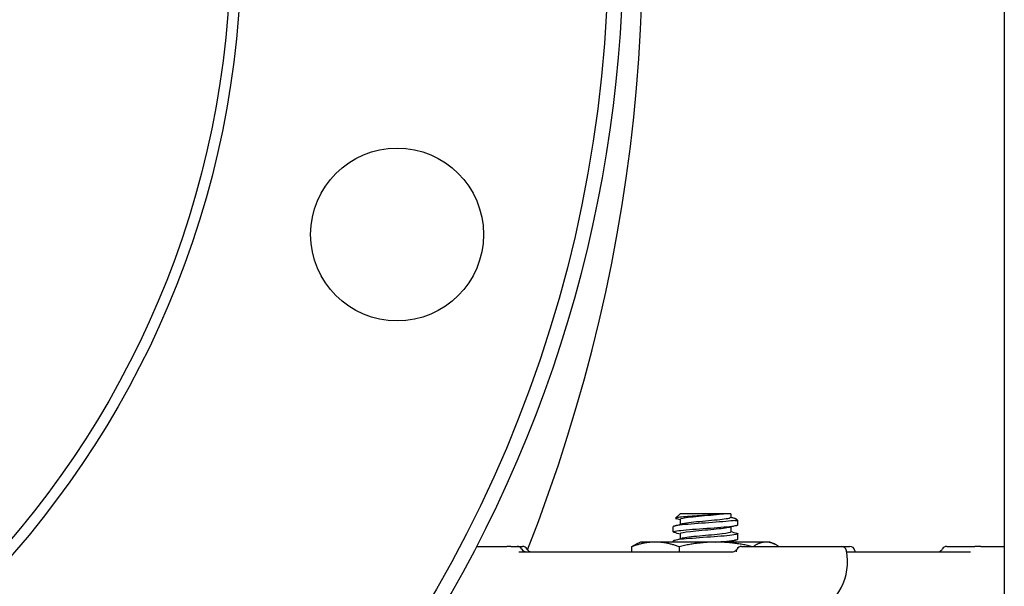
# Model space of a CAD drawing. Header units: inches. Extents: x 24 to 1128, y -69 to 748.
# Tile 477 of 656: x 614.88 to 620.57, y 347.2 to 350.48. Entities that reach past the tile are written whole.
import ezdxf

# ---------------------------------------------------------------- set-up
doc = ezdxf.new("R2010")
doc.units = ezdxf.units.IN
doc.header["$LTSCALE"] = 32
doc.header["$MEASUREMENT"] = 0
doc.layers.add('Visible (ANSI)', color=7, linetype='Continuous', lineweight=30)

msp = doc.modelspace()

# ---------------------------------------------------------------- linework, layer by layer
at = {"layer": 'Visible (ANSI)'}
for p, q in [((620.57163, 375.35867), (620.57163, 339.60867)), ((618.69618, 347.62229), (618.66969, 347.59782)), ((618.94758, 347.62229), (618.69618, 347.62229)), ((618.6973, 347.59069), (618.6973, 347.56202)), ((618.94758, 347.62229), (618.94901, 347.62229)), ((618.98897, 347.62229), (618.94901, 347.62229)), ((618.98897, 347.62229), (618.98897, 347.60146)), ((619.01266, 347.58483), (619.03063, 347.58483)), ((619.02184, 347.59296), (619.03063, 347.58483)), ((619.03063, 347.55979), (619.03063, 347.58483)), ((618.65563, 347.51813), (618.65563, 347.54902)), ((618.98897, 347.54679), (618.98897, 347.51813)), ((618.6973, 347.50735), (618.6973, 347.47869)), ((619.03063, 347.47646), (619.03063, 347.50735)), ((617.52035, 347.43492), (617.69354, 347.43492)), ((617.71676, 347.43492), (617.69354, 347.43492)), ((617.71676, 347.43492), (617.75349, 347.43492)), ((617.75349, 347.43492), (617.7838, 347.43492)), ((618.41586, 347.43274), (618.41586, 347.40367)), ((618.46813, 347.45979), (618.44236, 347.44778)), ((618.55311, 347.45979), (618.46813, 347.45979)), ((618.904, 347.45979), (618.55311, 347.45979)), ((618.65563, 347.45979), (618.65563, 347.46568)), ((618.69037, 347.43274), (618.69037, 347.40367)), ((619.19402, 347.45979), (618.904, 347.45979)), ((618.98897, 347.46346), (618.98897, 347.45979)), ((619.0522, 347.43492), (619.0518, 347.43492)), ((619.0522, 347.43492), (619.62783, 347.43492)), ((619.21813, 347.45979), (619.19402, 347.45979)), ((619.21813, 347.45979), (619.2439, 347.44778)), ((619.62783, 347.43492), (619.67687, 347.43492)), ((620.23987, 347.43492), (620.4002, 347.43492)), ((620.43673, 347.43492), (620.4002, 347.43492)), ((620.43673, 347.43492), (620.57163, 347.43492)), ((617.76405, 347.40367), (618.99923, 347.40367)), ((619.65967, 347.40367), (620.37593, 347.40367))]:
    msp.add_line(p, q, dxfattribs=at)
for centre, radius in [((610.78063, 350.92117), 7.5), ((610.78063, 350.92117), 5.378), ((610.78063, 350.92117), 5.315), ((617.05915, 349.23885), 0.5)]:
    msp.add_circle(centre, radius, dxfattribs=at)
for centre, radius, start, end in [((608.93281, 350.92117), 9.54783, 338.457142, 43.918627), ((610.78063, 350.92117), 7.588, 134.247392, 45.752608), ((617.75349, 347.40367), 0.03125, 30, 90), ((617.80762, 347.43492), 0.03125, 210, 270), ((617.7838, 347.40367), 0.03125, 30, 90), ((617.83792, 347.43492), 0.03125, 210, 270), ((619.0522, 347.40367), 0.03125, 90, 168.46304), ((619.05179, 347.40367), 0.03125, 90, 154.03741), ((619.62783, 347.40367), 0.03125, 11.53696, 90), ((619.67687, 347.40367), 0.03125, 11.53696, 90), ((620.18574, 347.43492), 0.03125, 307.9089, 330), ((620.23987, 347.40367), 0.03125, 90, 150), ((619.34002, 347.34492), 0.325, 168.46304, 169.61462), ((619.34002, 347.34492), 0.325, 215.65173, 11.53696), ((619.38906, 347.34492), 0.325, 10.41457, 11.53696)]:
    msp.add_arc(centre, radius, start, end, dxfattribs=at)
for points, knots in [([(619.01266, 347.58483), (618.98843, 347.58082), (618.93972, 347.57681), (618.88439, 347.57279), (618.82906, 347.56878), (618.76832, 347.56477), (618.72442, 347.56076), (618.68159, 347.55684), (618.6557, 347.55293), (618.65564, 347.54902)], [5.153766, 5.153766, 5.153766, 5.153766, 6.061332, 6.061332, 6.061332, 6.968806, 6.968806, 6.968806, 7.8539816, 7.8539816, 7.8539816, 7.8539816]), ([(618.94758, 347.62229), (618.93978, 347.62145), (618.93088, 347.62061), (618.9102, 347.61885), (618.89832, 347.61794), (618.86688, 347.61567), (618.84679, 347.61434), (618.80594, 347.61165), (618.78558, 347.61032), (618.74729, 347.60762), (618.72982, 347.60629), (618.7002, 347.6036), (618.68851, 347.60227), (618.67265, 347.59957), (618.66885, 347.59824), (618.66966, 347.59623), (618.67106, 347.59556), (618.67353, 347.5949)], [-1.5503297, -1.5503297, -1.5503297, -1.5503297, -1.4577971, -1.4577971, -1.3550285, -1.3550285, -1.200467, -1.200467, -1.0416694, -1.0416694, -0.8786368, -0.8786368, -0.7113708, -0.7113708, -0.5398726, -0.5398726, -0.4524454, -0.4524454, -0.4524454, -0.4524454]), ([(618.94901, 347.62229), (618.9167, 347.61802), (618.8672, 347.61375), (618.82078, 347.60948), (618.77436, 347.60521), (618.73231, 347.60093), (618.71186, 347.59666), (618.70232, 347.59467), (618.6976, 347.59268), (618.69762, 347.59069)], [5.4707142, 5.4707142, 5.4707142, 5.4707142, 6.4370964, 6.4370964, 6.4370964, 7.4033745, 7.4033745, 7.4033745, 7.8539816, 7.8539816, 7.8539816, 7.8539816]), ([(618.98868, 347.60146), (618.98876, 347.59986), (618.98574, 347.59826), (618.9795, 347.59666), (618.96285, 347.59238), (618.9237, 347.58811), (618.87809, 347.58384), (618.83248, 347.57957), (618.78169, 347.57529), (618.74651, 347.57102), (618.728, 347.56877), (618.71408, 347.56653), (618.70586, 347.56428)], [4.712389, 4.712389, 4.712389, 4.712389, 5.0747039, 5.0747039, 5.0747039, 6.041129, 6.041129, 6.041129, 7.0074496, 7.0074496, 7.0074496, 7.515828, 7.515828, 7.515828, 7.515828]), ([(619.01266, 347.58483), (619.01815, 347.58646), (619.0215, 347.5881), (619.02364, 347.59146), (619.02238, 347.59317), (619.01642, 347.59602), (619.01314, 347.59714), (619.00895, 347.59827)], [-0.89666376, -0.89666376, -0.89666376, -0.89666376, -0.7697294, -0.7697294, -0.64162523, -0.64162523, -0.55966115, -0.55966115, -0.55966115, -0.55966115]), ([(618.66259, 347.51459), (618.65406, 347.51689), (618.65347, 347.5192), (618.66168, 347.52151), (618.67599, 347.52552), (618.71666, 347.52954), (618.76878, 347.53355), (618.82073, 347.53756), (618.88293, 347.54156), (618.93265, 347.54556), (618.98278, 347.5496), (619.01912, 347.55363), (619.02823, 347.55767), (619.02983, 347.55838), (619.03058, 347.55909), (619.03053, 347.55979)], [-14.4041511, -14.4041511, -14.4041511, -14.4041511, -13.8824397, -13.8824397, -13.8824397, -12.9741281, -12.9741281, -12.9741281, -12.0686207, -12.0686207, -12.0686207, -11.1558883, -11.1558883, -11.1558883, -10.9955743, -10.9955743, -10.9955743, -10.9955743]), ([(618.98069, 347.54453), (618.96604, 347.54055), (618.9321, 347.53658), (618.89074, 347.5326), (618.84637, 347.52833), (618.79469, 347.52406), (618.75685, 347.51979), (618.7201, 347.51564), (618.69739, 347.5115), (618.6973, 347.50735)], [11.3337279, 11.3337279, 11.3337279, 11.3337279, 12.2338185, 12.2338185, 12.2338185, 13.1994868, 13.1994868, 13.1994868, 14.1371669, 14.1371669, 14.1371669, 14.1371669]), ([(619.02391, 347.51089), (619.03642, 347.50747), (619.03053, 347.50404), (619.007, 347.50062), (618.97945, 347.49661), (618.92832, 347.4926), (618.87233, 347.48859), (618.81634, 347.48458), (618.75671, 347.48057), (618.71526, 347.47656), (618.67776, 347.47294), (618.65588, 347.46931), (618.65567, 347.46568)], [10.7285901, 10.7285901, 10.7285901, 10.7285901, 11.5030786, 11.5030786, 11.5030786, 12.4100129, 12.4100129, 12.4100129, 13.3168593, 13.3168593, 13.3168593, 14.1371669, 14.1371669, 14.1371669, 14.1371669]), ([(618.9889, 347.51813), (618.98866, 347.5144), (618.97079, 347.51068), (618.94026, 347.50696), (618.90524, 347.50269), (618.85455, 347.49842), (618.80891, 347.49415), (618.76329, 347.48988), (618.72398, 347.48561), (618.70708, 347.48135), (618.70655, 347.48121), (618.70605, 347.48108), (618.70556, 347.48095)], [10.9955743, 10.9955743, 10.9955743, 10.9955743, 11.8375116, 11.8375116, 11.8375116, 12.8032209, 12.8032209, 12.8032209, 13.7688308, 13.7688308, 13.7688308, 13.7990133, 13.7990133, 13.7990133, 13.7990133]), ([(618.90107, 347.45979), (618.9051, 347.46009), (618.90908, 347.46039), (618.913, 347.46069), (618.96566, 347.46471), (619.00755, 347.46872), (619.02328, 347.47273), (619.02815, 347.47398), (619.03048, 347.47522), (619.0304, 347.47646)], [-18.5353967, -18.5353967, -18.5353967, -18.5353967, -18.4677138, -18.4677138, -18.4677138, -17.5597228, -17.5597228, -17.5597228, -17.2787596, -17.2787596, -17.2787596, -17.2787596]), ([(618.99923, 347.40367), (619.00257, 347.40367), (619.00579, 347.40426), (619.01154, 347.40616), (619.01395, 347.40749), (619.01796, 347.41024), (619.01938, 347.41162), (619.02149, 347.41391), (619.02215, 347.41482), (619.02308, 347.41621), (619.02335, 347.41669), (619.0236, 347.41716), (619.02366, 347.41727), (619.0237, 347.41735)], [0, 0, 0, 0, 0.008547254, 0.008547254, 0.018178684, 0.018178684, 0.02951811, 0.02951811, 0.041152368, 0.041152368, 0.052786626, 0.052786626, 0.058171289, 0.058171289, 0.058171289, 0.058171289]), ([(620.1986, 347.40367), (620.19922, 347.40454), (620.20003, 347.40559), (620.20219, 347.40788), (620.20331, 347.40899), (620.20494, 347.41026)], [0.339440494, 0.339440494, 0.339440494, 0.339440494, 0.347792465, 0.347792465, 0.353712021, 0.353712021, 0.353712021, 0.353712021])]:
    msp.add_open_spline(points, degree=3, knots=knots, dxfattribs=at)
for points in [[(618.6973, 347.58846), (618.68938, 347.59062), (618.68146, 347.59276), (618.67353, 347.5949)], [(618.98897, 347.60369), (618.99563, 347.60187), (619.00229, 347.60007), (619.00895, 347.59827)], [(618.66228, 347.55256), (618.67671, 347.55643), (618.69115, 347.56033), (618.70556, 347.56428)], [(619.02399, 347.55625), (619.00955, 347.55238), (618.99512, 347.54848), (618.98071, 347.54453)], [(618.6973, 347.50513), (618.68563, 347.50831), (618.67396, 347.51145), (618.66228, 347.51459)], [(618.66228, 347.46923), (618.67671, 347.4731), (618.69115, 347.47699), (618.70556, 347.48095)], [(619.02399, 347.47292), (619.00955, 347.46905), (618.99512, 347.46515), (618.98071, 347.4612)], [(618.98897, 347.52035), (619.00063, 347.51717), (619.01231, 347.51402), (619.02399, 347.51089)], [(618.98041, 347.4612), (618.97871, 347.46073), (618.97677, 347.46026), (618.97459, 347.45979)]]:
    msp.add_open_spline(points, degree=3, dxfattribs=at)
for points, weights in [([(618.55311, 347.45979), (618.48942, 347.45979), (618.41586, 347.43274)], [1, 1.0379548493, 1]), ([(618.41586, 347.43274), (618.42962, 347.44184), (618.44236, 347.44778)], [1, 1.01244739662, 1.01673047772]), ([(618.69037, 347.43274), (618.61681, 347.45979), (618.55311, 347.45979)], [1, 1.0379548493, 1]), ([(618.904, 347.45979), (618.80485, 347.45979), (618.69037, 347.43274)], [1, 1.0379548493, 1]), ([(619.10827, 347.43492), (618.99935, 347.45979), (618.904, 347.45979)], [1.0028933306, 1.03644839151, 1]), ([(619.19402, 347.45979), (619.15993, 347.45979), (619.12099, 347.43492)], [1, 1.03644839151, 1.0028933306]), ([(619.26705, 347.43492), (619.22811, 347.45979), (619.19402, 347.45979)], [1.0028933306, 1.03644839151, 1])]:
    msp.add_rational_spline(points, weights, degree=2, dxfattribs=at)

doc.saveas('drawing.dxf')
